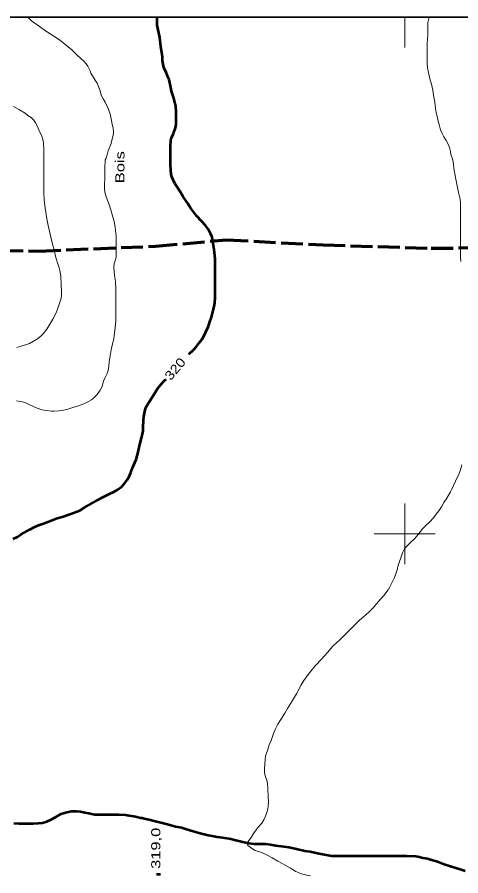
# Model space of a CAD drawing. Extents: x 240591 to 242335, y 5323482 to 5326937.
# Drawn here: x 241872.6 to 242018.5, y 5326087.5 to 5326369.9 of the extents above; entities that cross this region are included whole.
import ezdxf

# ---------------------------------------------------------------- set-up
doc = ezdxf.new("R2010")
doc.units = 0
doc.header["$LTSCALE"] = 1.2
doc.linetypes.add('DASH_DOUBLE_DOT', pattern=[9.2, 5, -1.2, 0.3, -1.2, 0.3, -1.2])
doc.linetypes.add('LONG_DASHED', pattern=[7.5, 6, -1.5])
for name, color, linetype, lineweight in [('1', 7, 'Continuous', 53), ('2', 7, 'Continuous', 13), ('22', 7, 'LONG_DASHED', 70), ('3', 7, 'Continuous', 140), ('4', 7, 'DASH_DOUBLE_DOT', 53), ('44', 7, 'Continuous', 25), ('60', 7, 'Continuous', 35), ('61', 7, 'Continuous', 13)]:
    doc.layers.add(name, color=color, linetype=linetype, lineweight=lineweight)

msp = doc.modelspace()

# ---------------------------------------------------------------- linework, layer by layer
at = {"layer": '1', "linetype": 'LONG_DASHED'}
for points in [[(241929.1, 5326259.1), (241930.6, 5326260.5), (241931.6, 5326261.6), (241932.5, 5326262.8), (241933.4, 5326264), (241934.1, 5326265.2), (241934.7, 5326266.4), (241935.5, 5326268.3), (241936, 5326269.7), (241936.5, 5326271.3), (241937.1, 5326273.4), (241937.4, 5326274.7), (241937.6, 5326276), (241937.7, 5326277.6), (241937.7, 5326279.4), (241937.7, 5326282), (241937.7, 5326284.6), (241937.7, 5326287.8), (241937.7, 5326290.3), (241937.6, 5326291.5), (241937.4, 5326293.5), (241937, 5326296.1), (241936.7, 5326297.5), (241936.2, 5326298.8), (241935.5, 5326300.1), (241934.5, 5326301.4), (241933.3, 5326302.7), (241931.6, 5326304.6), (241930.6, 5326305.9), (241929.6, 5326307.2), (241928.7, 5326308.6), (241927.1, 5326311), (241926.3, 5326312.4), (241924.5, 5326315.2), (241923.8, 5326316.6), (241923.5, 5326317.4), (241923.3, 5326318.2), (241923.1, 5326319.8), (241923, 5326321.2), (241923, 5326324), (241923, 5326327.3), (241923.2, 5326329.5), (241923.4, 5326330.2), (241924, 5326331.6), (241924.7, 5326333.5), (241924.9, 5326334.6), (241924.9, 5326335.7), (241924.9, 5326338.8), (241924.8, 5326340.6), (241924.5, 5326341.9), (241924, 5326343.6), (241923.4, 5326345.6), (241923.2, 5326346.8), (241922.6, 5326349.4), (241922.3, 5326350.1), (241921.7, 5326351.5), (241920.9, 5326353.4), (241920.6, 5326354.5), (241920.4, 5326355.7), (241920.4, 5326356.9), (241920.2, 5326358.2), (241919.9, 5326360.3), (241919.5, 5326363.2), (241919.2, 5326364.7), (241918.7, 5326367.3), (241918.7, 5326368.9), (241918.7, 5326369.9)], [(241914, 5326234.9), (241914.2, 5326237.4), (241914.3, 5326238.6), (241914.7, 5326240.8), (241915.2, 5326242), (241915.9, 5326243.2), (241917.1, 5326245.1), (241918.9, 5326247.9), (241920, 5326249.2), (241921, 5326250.3), (241921.6, 5326250.9)], [(241871.3, 5326198.4), (241872.7, 5326199), (241873.9, 5326199.8), (241876.8, 5326201.4), (241878.4, 5326202.3), (241880, 5326202.9), (241881.3, 5326203.4), (241882.7, 5326203.9), (241885.8, 5326205.1), (241887.4, 5326205.6), (241890.3, 5326206.6), (241893.2, 5326207.7), (241894.8, 5326208.6), (241896.3, 5326209.5), (241899, 5326211.1), (241900.4, 5326211.8), (241902.6, 5326212.9), (241904.6, 5326213.9), (241905.7, 5326214.6), (241906.9, 5326215.5), (241907.9, 5326216.5), (241908.8, 5326217.7), (241909.5, 5326218.9), (241910, 5326220.2), (241910.6, 5326221.7), (241911.8, 5326224.4), (241912.1, 5326225.7), (241912.4, 5326226.9), (241912.9, 5326228.9), (241913.6, 5326231.9), (241914, 5326233.9), (241914, 5326234.9)]]:
    msp.add_lwpolyline(points, dxfattribs=at)
at = {"layer": '2', "linetype": 'LONG_DASHED'}
for points in [[(241905.2, 5326291.2), (241905.2, 5326292.9), (241905.2, 5326295.5), (241905.2, 5326298), (241905, 5326299.8), (241904.9, 5326300.8), (241904.5, 5326302.7), (241904, 5326304.6), (241903.4, 5326306.5), (241902.5, 5326309.2), (241901.9, 5326310.8), (241901.5, 5326312.3), (241901.3, 5326313.6), (241901.3, 5326315.1), (241901.5, 5326316.6), (241901.5, 5326318), (241901.5, 5326320.1), (241901.6, 5326323), (241901.9, 5326323.5), (241902.2, 5326324.6), (241902.6, 5326325.9), (241903.5, 5326328.4), (241904, 5326330.3), (241904.3, 5326331.5), (241904.3, 5326332.2), (241904.2, 5326333.5), (241904, 5326334.2), (241903.4, 5326337), (241903.2, 5326338.1), (241903, 5326338.7), (241902.5, 5326339.9), (241901.6, 5326341.9), (241900.9, 5326343.1), (241900.3, 5326344.3), (241899.9, 5326345.7), (241898.9, 5326348.2), (241898.5, 5326348.9), (241897.7, 5326350.1), (241896.9, 5326351.5), (241896.6, 5326352.3), (241895.9, 5326353.8), (241895.3, 5326354.6), (241894.5, 5326355.4), (241892.4, 5326357.4), (241890.5, 5326359.3), (241889, 5326360.5), (241887.1, 5326362), (241886.2, 5326362.7), (241884.7, 5326363.6), (241882.3, 5326365.2), (241880, 5326366.8), (241877.4, 5326368.7), (241876.7, 5326369.3), (241876, 5326369.9)], [(242018.4, 5326308.7), (242018.2, 5326310), (242017.7, 5326312.2), (242017.3, 5326314.4), (242016.7, 5326317.2), (242016.2, 5326320.3), (242015.9, 5326322.4), (242015.6, 5326323.6), (242015.2, 5326324.7), (242015.1, 5326325.7), (242014.7, 5326327), (242014.3, 5326328.1), (242013.6, 5326329.3), (242012.9, 5326330.5), (242012.3, 5326331.6), (242011.8, 5326332.8), (242011.4, 5326334.2), (242011, 5326335.7), (242010.3, 5326338.5), (242010.1, 5326339.9), (242009.9, 5326342), (242009.6, 5326343.6), (242009.2, 5326345.9), (242008.8, 5326347.9), (242008.4, 5326349.2), (242007.8, 5326351.7), (242007.5, 5326353.2), (242007.4, 5326354.7), (242007.4, 5326355.9), (242007.4, 5326358.7), (242007.4, 5326361.2), (242007.5, 5326362.8), (242007.6, 5326364.1), (242007.6, 5326365.8), (242007.6, 5326368.2), (242007.9, 5326369.5), (242007.9, 5326369.9)], [(241872.5, 5326261.3), (241875.1, 5326262), (241876.7, 5326262.6), (241878, 5326263.3), (241879.3, 5326264.1), (241880.5, 5326265.1), (241881.2, 5326265.8), (241882.4, 5326267.3), (241883.4, 5326268.9), (241884.4, 5326270.6), (241885.4, 5326272.5), (241885.8, 5326273.6), (241886.6, 5326275.9), (241887, 5326277.1), (241887.2, 5326278.3), (241887.2, 5326279.6), (241887.1, 5326281.9), (241887, 5326284.7), (241886.7, 5326286.6), (241886.5, 5326287.5), (241885.9, 5326289.1), (241885.3, 5326290.9), (241884.9, 5326292.8), (241884.2, 5326295.7), (241883.5, 5326298.5), (241882.8, 5326301.4), (241882.4, 5326303.6), (241881.8, 5326307.2), (241881.5, 5326309.7), (241881.4, 5326312.1), (241881.4, 5326314.2), (241881.4, 5326317.6), (241881.4, 5326321), (241881.4, 5326323.6), (241881.4, 5326326.2), (241881.3, 5326328.6), (241881.1, 5326329.7), (241880.7, 5326330.8), (241879.8, 5326332.9), (241879.3, 5326334), (241878.7, 5326335.1), (241878, 5326336.1), (241877.2, 5326336.9), (241876.2, 5326337.6), (241875.3, 5326338.3), (241873.4, 5326339.4), (241871.4, 5326340.5)], [(242018.5, 5326289.5), (242018.4, 5326290.8), (242018.4, 5326292.9), (242018.4, 5326295.8), (242018.4, 5326298.7), (242018.4, 5326301.5), (242018.4, 5326304.1), (242018.4, 5326306.8), (242018.4, 5326308.7)], [(241872.4, 5326243.7), (241874.3, 5326243.4), (241875.2, 5326243.2), (241876.8, 5326242.4), (241879.2, 5326241.3), (241880.7, 5326240.8), (241882.3, 5326240.5), (241883.9, 5326240.3), (241884.7, 5326240.3), (241886.4, 5326240.4), (241887.3, 5326240.5), (241889, 5326240.9), (241890.9, 5326241.5), (241892.8, 5326242.1), (241894.6, 5326242.8), (241896.3, 5326243.6), (241897.1, 5326244.1), (241897.8, 5326244.7), (241898.9, 5326245.8), (241899.9, 5326247.2), (241900.6, 5326248.5), (241900.7, 5326249), (241901, 5326250.2), (241901.6, 5326251.4), (241902.2, 5326252.7), (241902.7, 5326254.2), (241902.8, 5326255.3), (241902.9, 5326256.5), (241903.1, 5326257.9), (241903.5, 5326260.5), (241903.8, 5326261.5), (241904.4, 5326264.2), (241904.5, 5326265.1), (241904.9, 5326267.9), (241905.1, 5326269.9), (241905.1, 5326271.9), (241905.1, 5326274.8), (241905.1, 5326277.3), (241905.1, 5326280.5), (241905, 5326283), (241904.7, 5326284.3), (241904.5, 5326286), (241904.4, 5326287.7), (241904.5, 5326288.9), (241904.7, 5326289.4), (241905.1, 5326290.5), (241905.2, 5326291.2)], [(241953.9, 5326122.8), (241954.1, 5326125.7), (241954.3, 5326127), (241954.8, 5326128.4), (241955.5, 5326130.6), (241956.1, 5326132), (241956.9, 5326134.3), (241957.5, 5326135.9), (241958.3, 5326137.4), (241959.3, 5326138.9), (241960.6, 5326141), (241961.5, 5326142.6), (241963.1, 5326145.2), (241964.4, 5326147.4), (241966, 5326150.3), (241966.9, 5326151.8), (241968, 5326153.3), (241969.6, 5326155.4), (241970.7, 5326156.7), (241972.7, 5326158.8), (241974.6, 5326161), (241976.4, 5326163.1), (241977.6, 5326164.2), (241978.8, 5326165.3), (241980.8, 5326167.2), (241982, 5326168.4), (241984, 5326170.4), (241985.2, 5326171.6), (241986.4, 5326172.6), (241988.3, 5326174.3), (241989.5, 5326175.6), (241991.4, 5326177.7), (241993.1, 5326179.7), (241994.6, 5326181.6), (241995, 5326182.3), (241995.8, 5326183.9), (241996.5, 5326185.4), (241997.1, 5326186.8), (241997.5, 5326188.2), (241997.9, 5326189.7), (241998.7, 5326192.1), (241999.3, 5326193.7), (241999.9, 5326195.1), (242000.7, 5326195.9), (242001.7, 5326196.9), (242003.2, 5326198.4), (242004.3, 5326199.7), (242005.9, 5326201.6), (242007.1, 5326202.8), (242008.2, 5326203.8), (242009.5, 5326205.3), (242010.3, 5326206.5), (242011.2, 5326207.6), (242012.1, 5326208.9), (242012.9, 5326210.3), (242013.8, 5326211.7), (242015.1, 5326213.8), (242015.5, 5326214.7), (242016.7, 5326217.3), (242017.8, 5326219.6), (242018.4, 5326221), (242018.8, 5326222.7)], [(241965.3, 5326088.5), (241964.2, 5326088.9), (241963.7, 5326089.3), (241962.5, 5326090), (241960.7, 5326091), (241958.3, 5326092.4), (241956.4, 5326093.5), (241955, 5326094.2), (241953, 5326095.2), (241951.9, 5326095.5), (241950.9, 5326095.9), (241950, 5326096.4), (241948.4, 5326097.5), (241948.3, 5326098), (241948.4, 5326098.6), (241948.8, 5326099.2), (241949.6, 5326100.1), (241950.3, 5326101.4), (241951.2, 5326102.7), (241951.9, 5326103.5), (241953, 5326104.9), (241953.7, 5326105.9), (241954.2, 5326106.9), (241954.7, 5326108.3), (241955, 5326109.4), (241955.1, 5326110.5), (241955.2, 5326111.7), (241955.1, 5326113.6), (241955, 5326116.2), (241954.9, 5326118), (241954.6, 5326119.2), (241954.2, 5326120.4), (241953.9, 5326121.5), (241953.9, 5326122.6), (241953.9, 5326122.8)], [(241969, 5326087.5), (241968.2, 5326087.6), (241967.1, 5326088), (241966, 5326088.2), (241965.3, 5326088.5)]]:
    msp.add_lwpolyline(points, dxfattribs=at)
at = {"layer": '22'}
msp.add_lwpolyline([(241701.4, 5326295.6), (241736.9, 5326294.6), (241771.9, 5326293.2), (241800.5, 5326294), (241817.4, 5326294.5), (241840.4, 5326293.6), (241879.8, 5326293), (241918.1, 5326294.6), (241941.4, 5326296.7), (241973.2, 5326295), (242008.7, 5326293.9), (242048.3, 5326294.4), (242087.5, 5326294.4), (242118.2, 5326292.7), (242132.9, 5326292.7)], dxfattribs=at)
at = {"layer": '3'}
msp.add_line((241919.1, 5326087.6), (241919.1, 5326088.4), dxfattribs=at)
at = {"layer": '4'}
for points in [[(241871.5, 5326104.9), (241873.3, 5326104.7), (241875, 5326104.7), (241877.9, 5326104.7), (241879.5, 5326104.8), (241881, 5326105), (241882.4, 5326105.4), (241883.8, 5326106), (241885.2, 5326106.8), (241887.1, 5326107.9), (241888.5, 5326108.4), (241889.9, 5326108.7), (241890.6, 5326108.8), (241892.1, 5326108.8), (241893.5, 5326108.7), (241894.9, 5326108.4), (241896.2, 5326108.1), (241898.1, 5326107.7), (241898.7, 5326107.7), (241901, 5326107.7), (241903.3, 5326107.7), (241906.1, 5326107.7), (241908.2, 5326107.6), (241909.5, 5326107.4), (241911.5, 5326107), (241913.2, 5326106.6)], [(241913.2, 5326106.6), (241913.7, 5326106.6), (241914.4, 5326106.4), (241916, 5326106), (241917.7, 5326105.6), (241920.3, 5326105), (241922, 5326104.5), (241924.7, 5326103.8), (241926.6, 5326103.4), (241928, 5326103), (241930.5, 5326102.2), (241932.8, 5326101.6), (241935.4, 5326100.9), (241936.7, 5326100.7), (241938.4, 5326100.3), (241940.1, 5326100.1), (241942.9, 5326099.7), (241944.5, 5326099.3), (241945.9, 5326098.9), (241947.3, 5326098.6), (241948.8, 5326098.3), (241950.5, 5326098.1), (241952, 5326098.1), (241954.3, 5326098), (241955.9, 5326097.8), (241957.7, 5326097.5), (241960.3, 5326097.2), (241961.9, 5326096.9), (241964.5, 5326096.4), (241967.2, 5326095.8), (241968.9, 5326095.5), (241971.3, 5326095), (241973, 5326094.7), (241976.1, 5326094.1), (241976.9, 5326094.1), (241979.9, 5326094.1), (241982.4, 5326094.1), (241985.1, 5326094.1), (241987.7, 5326094.1), (241990.6, 5326094.1), (241993.3, 5326094.1), (241996.3, 5326094.1), (241998.3, 5326094.1), (242000.6, 5326094.1), (242003.6, 5326094), (242004.3, 5326093.9), (242006, 5326093.5), (242007.5, 5326093.2), (242009.2, 5326092.7), (242010.8, 5326092.2), (242013, 5326091.4), (242015.1, 5326090.7), (242017.1, 5326090.1), (242018.2, 5326089.7), (242019.9, 5326089.2)]]:
    msp.add_lwpolyline(points, dxfattribs=at)
at = {"layer": '60'}
msp.add_lwpolyline([(240610.8, 5326369.9), (242301.7, 5326369.9), (242301.7, 5323502.5), (240610.8, 5323502.5)], close=True, dxfattribs=at)
at = {"layer": '61'}
msp.add_line((242000, 5326369.9), (242000, 5326359.9), dxfattribs=at)
for points in [[(242000, 5326210), (242000, 5326200), (242000, 5326190)], [(241990, 5326200), (242000, 5326200), (242010, 5326200)]]:
    msp.add_lwpolyline(points, dxfattribs=at)

# ---------------------------------------------------------------- texts
at = {"layer": '1', "width": 1.2}
msp.add_text('320', height=3, rotation=49.734, dxfattribs=at).set_placement((241923.1, 5326250.2))
at = {"layer": '3', "width": 1.35}
msp.add_text('319,0', height=3, rotation=90, dxfattribs=at).set_placement((241919.7, 5326089.8))
at = {"layer": '44', "width": 1.35}
msp.add_text('Bois', height=3, rotation=90, dxfattribs=at).set_placement((241907.9, 5326315.3))

doc.saveas('drawing.dxf')
